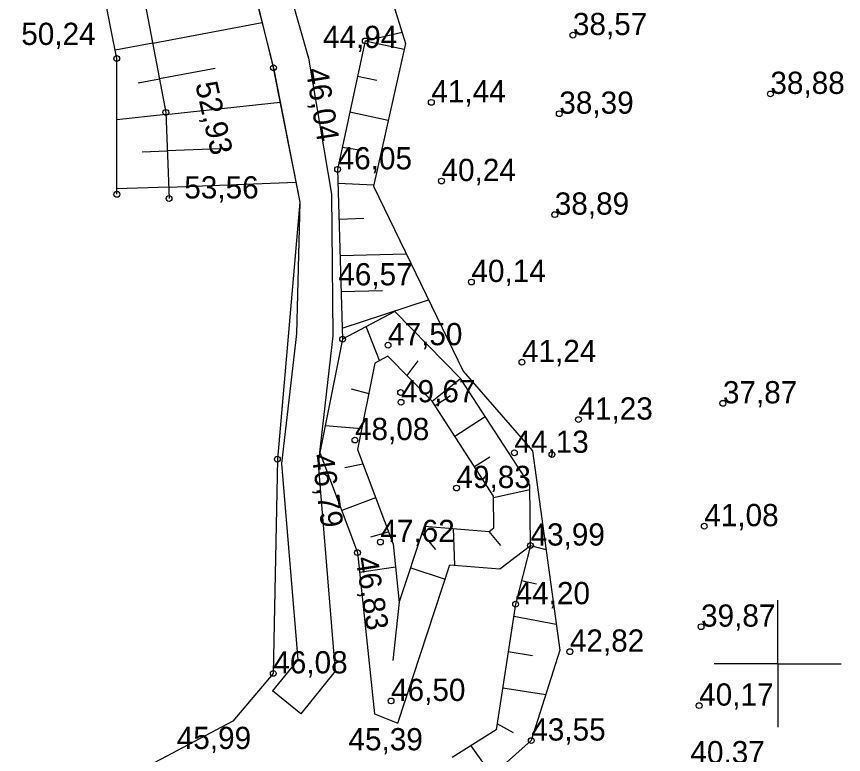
# Model space of a CAD drawing. Extents: x 700746 to 706058, y 6570320 to 6580460.
# Drawn here: x 702916.1 to 703007.2, y 6576090 to 6576171.4 of the extents above; entities that cross this region are included whole.
import ezdxf

# ---------------------------------------------------------------- set-up
doc = ezdxf.new("R2010")
doc.units = 0
for name, color, linetype in [('KORGUS-EH2000', 7, 'Continuous'), ('RELJEEF', 7, 'Continuous'), ('TEE', 7, 'Continuous'), ('VEEKOGU', 7, 'Continuous'), ('VORK', 7, 'Continuous')]:
    doc.layers.add(name, color=color, linetype=linetype)

msp = doc.modelspace()

# ---------------------------------------------------------------- linework, layer by layer
at = {"layer": 'KORGUS-EH2000'}
for centre in [(702977.423, 6576169.308), (702954.532, 6576168.663), (702927.133, 6576166.727), (702944.418, 6576165.71), (702999.188, 6576162.824), (702961.816, 6576161.891), (702932.549, 6576160.789), (702975.923, 6576160.641), (702951.489, 6576154.505), (702962.937, 6576153.217), (702927.156, 6576151.752), (702932.906, 6576151.293), (702975.422, 6576149.512), (702966.235, 6576142.085), (702952.037, 6576135.781), (702957.043, 6576135.116), (702971.808, 6576133.251), (702958.429, 6576129.902), (702958.476, 6576128.825), (702993.955, 6576128.708), (702978.035, 6576126.915), (702953.397, 6576124.657), (702944.846, 6576122.55), (702970.97, 6576123.255), (702975.115, 6576123.071), (702964.587, 6576119.372), (702991.901, 6576115.161), (702956.199, 6576113.416), (702972.748, 6576113.026), (702953.68, 6576112.247), (702971.107, 6576106.561), (702991.546, 6576104.084), (702977.088, 6576101.329), (702944.393, 6576098.933), (702957.377, 6576095.893), (702991.339, 6576095.379), (702972.834, 6576091.524)]:
    msp.add_circle(centre, 0.32, dxfattribs=at)
at = {"layer": 'RELJEEF'}
for p, q in [((702931.104, 6576168.418), (702943.16, 6576170.701)), ((702954.532, 6576168.663), (702958.59, 6576169.623)), ((702931.104, 6576168.418), (702926.954, 6576167.632)), ((702954.532, 6576168.663), (702958.824, 6576167.74)), ((702938.001, 6576165.625), (702931.848, 6576164.488)), ((702955.819, 6576164.295), (702953.692, 6576164.752)), ((702929.493, 6576164.052), (702931.848, 6576164.488)), ((702932.557, 6576160.554), (702945.164, 6576161.92)), ((702932.557, 6576160.554), (702927.143, 6576159.967)), ((702952.851, 6576160.841), (702957.069, 6576159.935)), ((702929.928, 6576156.452), (702932.708, 6576156.556)), ((702939.414, 6576156.809), (702932.708, 6576156.556)), ((702954.122, 6576156.577), (702952.011, 6576156.931)), ((702932.858, 6576152.559), (702946.901, 6576153.087)), ((702951.533, 6576152.987), (702955.466, 6576152.807)), ((702932.858, 6576152.559), (702927.155, 6576152.345)), ((702954.393, 6576149.069), (702951.65, 6576148.988)), ((702951.767, 6576144.99), (702959.047, 6576145.203)), ((702956.421, 6576141.124), (702951.884, 6576140.992)), ((702952.001, 6576136.994), (702961.508, 6576140.106)), ((702956.118, 6576133.421), (702954.64, 6576137.166)), ((702960.326, 6576133.407), (702959.107, 6576131.793)), ((702961.906, 6576128.935), (702965.044, 6576131.447)), ((702952.981, 6576130.32), (702954.918, 6576129.807)), ((702963.911, 6576129.518), (702962.233, 6576128.43)), ((702964.408, 6576125.073), (702967.765, 6576127.248)), ((702954.132, 6576125.885), (702950.118, 6576126.21)), ((702952.285, 6576121.639), (702954.271, 6576122.038)), ((702968.272, 6576122.787), (702966.583, 6576121.716)), ((702968.677, 6576118.335), (702972.666, 6576119.205)), ((702955.679, 6576118.294), (702951.935, 6576116.886)), ((702964.227, 6576114.898), (702964.373, 6576110.872)), ((702955.158, 6576113.997), (702957.087, 6576114.55)), ((702962.316, 6576112.587), (702960.802, 6576114.382)), ((702969.471, 6576113.039), (702968.207, 6576114.59)), ((702972.748, 6576113.026), (702974.447, 6576112.595)), ((702957.869, 6576110.658), (702953.911, 6576110.042)), ((702959.55, 6576110.583), (702963.349, 6576109.331)), ((702973.395, 6576108.763), (702971.764, 6576109.149)), ((702957.626, 6576100.344), (702958.298, 6576106.784)), ((702970.905, 6576105.247), (702975.575, 6576104.374)), ((702972.973, 6576100.881), (702970.296, 6576101.293)), ((702969.687, 6576097.34), (702974.434, 6576096.609)), ((702970.867, 6576092.376), (702969.079, 6576093.387)), ((702966.157, 6576090.951), (702968.524, 6576087.695))]:
    msp.add_line(p, q, dxfattribs=at)
for points in [[(702918.744, 6576253.504), (702917.883, 6576251.814), (702917.442, 6576232.832), (702921.303, 6576214.523), (702920.367, 6576208.233), (702921.106, 6576205.081), (702921.262, 6576195.493), (702923.334, 6576191.124), (702925.194, 6576189.426), (702929.736, 6576175.642), (702932.549, 6576160.789), (702932.906, 6576151.293)], [(702918.744, 6576253.504), (702922.536, 6576234.567), (702924.524, 6576224.504), (702926.911, 6576219.195), (702933.857, 6576201.724), (702940.206, 6576182.42), (702944.418, 6576165.71), (702947.337, 6576150.87)], [(702927.156, 6576151.752), (702927.133, 6576166.727), (702923.871, 6576183.204), (702917.94, 6576194.673), (702918.671, 6576201.103), (702917.828, 6576209.473)], [(702954.532, 6576168.663), (702951.489, 6576154.505), (702952.037, 6576135.781)], [(702947.337, 6576150.87), (702944.846, 6576122.55), (702944.393, 6576098.933), (702939.945, 6576093.65), (702931.976, 6576089.446), (702920.483, 6576083.418)], [(702965.044, 6576131.447), (702957.799, 6576138.846), (702952.037, 6576135.781), (702949.53, 6576123.281), (702953.68, 6576112.247), (702955.548, 6576094.474), (702958.111, 6576093.434)], [(702958.111, 6576093.434), (702963.871, 6576110.914), (702969.385, 6576110.456), (702972.748, 6576113.026), (702972.66, 6576119.693), (702965.044, 6576131.447)], [(702972.748, 6576113.026), (702971.107, 6576106.561), (702968.977, 6576092.728), (702964.13, 6576089.674)]]:
    msp.add_lwpolyline(points, dxfattribs=at)
msp.add_lwpolyline([(702961.906, 6576128.935), (702957.035, 6576133.909), (702955.586, 6576133.138), (702953.677, 6576123.618), (702957.604, 6576113.175), (702958.281, 6576106.733), (702961.059, 6576115.161), (702968.181, 6576114.57), (702968.722, 6576114.984), (702968.675, 6576118.486)], close=True, dxfattribs=at)
at = {"layer": 'TEE'}
for points in [[(702918.711, 6576276.647), (702926.807, 6576239.73), (702933.204, 6576217.767), (702942.217, 6576188.055), (702948.263, 6576166.776), (702950.812, 6576151.759), (702950.965, 6576136.167), (702949.334, 6576122.005), (702951.222, 6576099.172), (702947.424, 6576094.487), (702944.317, 6576097.006)], [(702916.094, 6576269.906), (702922.929, 6576238.742), (702929.37, 6576216.628), (702940.206, 6576182.42), (702941.593, 6576177.153), (702944.355, 6576165.892), (702947.337, 6576150.87), (702946.963, 6576136.377), (702945.315, 6576122.07), (702947.103, 6576100.443), (702944.317, 6576097.006)]]:
    msp.add_lwpolyline(points, dxfattribs=at)
at = {"layer": 'VEEKOGU'}
msp.add_lwpolyline([(702992.28, 6576316.948), (702985.193, 6576311.51), (702974.173, 6576305.002), (702976.128, 6576289.98), (702962.244, 6576276.774), (702962.226, 6576267.348), (702964.764, 6576255.447), (702963.411, 6576250.063), (702952.05, 6576231.293), (702947.863, 6576215.172), (702951.169, 6576193.479), (702958.972, 6576168.396), (702955.433, 6576152.663), (702965.315, 6576132.26), (702972.953, 6576123.486), (702975.97, 6576101.489), (702972.834, 6576091.524), (702964.042, 6576083.715)], dxfattribs=at)
msp.add_lwpolyline([(702992.28, 6576316.948), (702985.193, 6576311.51), (702974.173, 6576305.002), (702976.128, 6576289.98), (702962.244, 6576276.774), (702962.226, 6576267.348), (702964.764, 6576255.447), (702963.411, 6576250.063), (702952.05, 6576231.293), (702947.863, 6576215.172), (702951.169, 6576193.479), (702958.972, 6576168.396), (702955.433, 6576152.663), (702965.315, 6576132.26), (702972.953, 6576123.486), (702975.97, 6576101.489), (702972.834, 6576091.524), (702964.042, 6576083.715)], dxfattribs=at)
at = {"layer": 'VORK'}
for q in [(703000, 6576107), (703000, 6576107), (702993, 6576100), (702993, 6576100), (703007, 6576100), (703000, 6576093), (703007, 6576100), (703000, 6576093)]:
    msp.add_line((703000, 6576100), q, dxfattribs=at)

# ---------------------------------------------------------------- texts
at = {"layer": 'KORGUS-EH2000'}
for s, p in [('38,57 ', (702977.423, 6576169.308)), ('50,24 ', (702916.616, 6576168.222)), ('44,94 ', (702949.871, 6576167.885)), ('38,88 ', (702999.188, 6576162.824)), ('41,44 ', (702961.816, 6576161.891)), ('38,39 ', (702975.923, 6576160.641)), ('46,05 ', (702951.489, 6576154.505)), ('40,24 ', (702962.937, 6576153.217)), ('53,56 ', (702934.585, 6576151.293)), ('38,89 ', (702975.422, 6576149.512)), ('46,57 ', (702951.559, 6576141.715)), ('40,14 ', (702966.235, 6576142.085)), ('47,50 ', (702957.043, 6576135.116)), ('41,24 ', (702971.808, 6576133.251)), ('49,67 ', (702958.476, 6576128.825)), ('37,87 ', (702993.955, 6576128.708)), ('41,23 ', (702978.035, 6576126.915)), ('48,08 ', (702953.397, 6576124.657)), ('44,13 ', (702970.97, 6576123.255)), ('49,83 ', (702964.587, 6576119.372)), ('41,08 ', (702991.901, 6576115.161)), ('47,62 ', (702956.199, 6576113.416)), ('43,99 ', (702972.748, 6576113.026)), ('44,20 ', (702971.107, 6576106.561)), ('39,87 ', (702991.546, 6576104.084)), ('42,82 ', (702977.088, 6576101.329)), ('46,08 ', (702944.393, 6576098.933)), ('46,50 ', (702957.377, 6576095.893)), ('40,17 ', (702991.339, 6576095.379)), ('43,55 ', (702972.834, 6576091.524)), ('45,99 ', (702933.754, 6576090.597)), ('45,39 ', (702952.683, 6576090.451)), ('40,37 ', (702990.376, 6576089.025))]:
    msp.add_text(s, height=2.45, dxfattribs=at).set_placement(p)
for s, rotation, p in [('46,04 ', 279.13938, (702947.968, 6576165.519)), ('52,93 ', 282.71696, (702935.78, 6576163.911)), ('46,79 ', 277.80178, (702948.606, 6576122.999)), ('46,83 ', 278.86302, (702953.454, 6576111.655))]:
    msp.add_text(s, height=2.45, rotation=rotation, dxfattribs=at).set_placement(p)

doc.saveas('drawing.dxf')
